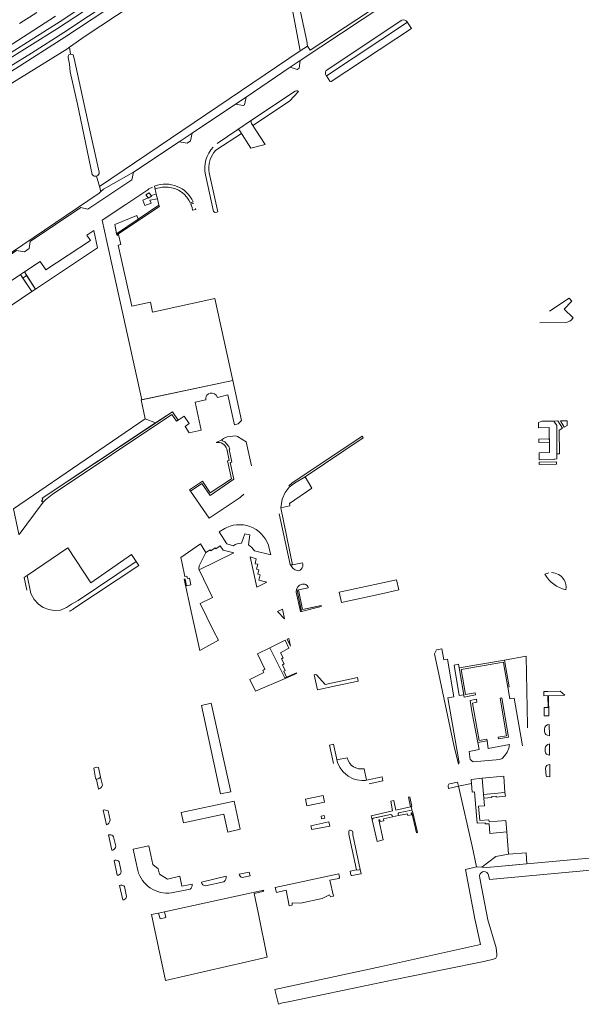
# Model space of a CAD drawing. Header units: metres. Extents: x 209813 to 223847, y 571801 to 587119.
# Tile 392 of 656: x 220692 to 220966, y 577156 to 577635. Entities that reach past the tile are written whole.
import ezdxf

# ---------------------------------------------------------------- set-up
doc = ezdxf.new("R2010")
doc.units = ezdxf.units.M
for name, color, linetype, lineweight in [('B-RO-GR-BEPLANTING_CULTUUR_BOSPLANTSOEN-GV', 8, 'Continuous', 0), ('B-RO-GR-BEPLANTING_CULTUUR_ROOS-GV', 8, 'Continuous', 0), ('B-RO-GR-BEPLANTING_CULTUUR_VASTE PLANTENVAK-GV', 8, 'Continuous', 0), ('B-RO-GR-GRAS-GV', 8, 'Continuous', 0), ('B-RO-GR-GROENVOORZIENING-GV', 8, 'Continuous', 0), ('B-RO-GR-HAAG-GV', 8, 'Continuous', 0), ('B-RO-OG-TERREIN_CULTUURSCHEIDING-GV', 8, 'Continuous', 0), ('B-RO-OG-WEG-GV', 8, 'Continuous', 0), ('B-RO-VH-VERHARDING_HALFVERHARDING-GV', 8, 'Continuous', 0), ('B-RO-VH-VERHARDING_HALFVERHARDING_GRIND-GV', 8, 'Continuous', 0), ('B-RO-VH-VERHARDING_OPEN-GV', 8, 'Continuous', 0), ('B-RO-VH-VERHARDING_PUIN-GV', 8, 'Continuous', 0), ('B-RO-VH-VERHARDING_STRAATBAKSTEEN-GV', 8, 'Continuous', 0), ('B-RO-VH-VERHARDING_TEGEL-GV', 8, 'Continuous', 0)]:
    doc.layers.add(name, color=color, linetype=linetype, lineweight=lineweight)

msp = doc.modelspace()

# ---------------------------------------------------------------- linework, layer by layer
at = {"layer": 'B-RO-GR-BEPLANTING_CULTUUR_BOSPLANTSOEN-GV', "flags": 128}
for points in [[(220988.909, 577231.682), (220988.971, 577228.641), (220919.678, 577222.357), (220914.579, 577222.591), (220909.13, 577221.312), (220913.724, 577197.309), (220916.501, 577184.835), (220868.347, 577174.111), (220816.288, 577162.839), (220818.03, 577155.62), (220819.395, 577156.155), (220823.632, 577156.953), (220839.164, 577160.222), (220850.05, 577162.434), (220864.848, 577165.646), (220874.08, 577167.472), (220898.868, 577172.556), (220918.12, 577176.554), (220922.791, 577177.57), (220924.041, 577178.174), (220924.406, 577179.11), (220924.468, 577180.129)], [(220920.464, 577218.562), (220920.871, 577216.394), (220989.356, 577222.693), (220992.283, 577222.936), (220992.01, 577231.857)], [(220924.468, 577180.129), (220924.082, 577183.148), (220920.154, 577196.724), (220916.238, 577217.119), (220916.017, 577218.423)]]:
    msp.add_lwpolyline(points, dxfattribs=at)
at = {"layer": 'B-RO-GR-BEPLANTING_CULTUUR_BOSPLANTSOEN-GV'}
msp.add_lwpolyline([(220916.017, 577218.423, -0.8115597), (220920.464, 577218.562)], format="xyb", dxfattribs=at)
at = {"layer": 'B-RO-GR-BEPLANTING_CULTUUR_ROOS-GV', "flags": 128}
msp.add_lwpolyline([(220754.535, 577548.585), (220752.022, 577547.453), (220752.953, 577544.882), (220756.059, 577546.006), (220755.368, 577547.524), (220759.103, 577548.026), (220758.558, 577550.416), (220755.992, 577549.69), (220756.153, 577549.44), (220754.663, 577548.407)], close=True, dxfattribs=at)
at = {"layer": 'B-RO-GR-BEPLANTING_CULTUUR_VASTE PLANTENVAK-GV', "flags": 128}
for points in [[(220945.111, 577420.87), (220952.442, 577421.038), (220952.45, 577421.307), (220953.744, 577421.366), (220953.687, 577437.589), (220952.215, 577439.813), (220946.463, 577439.706), (220944.735, 577439.058), (220944.787, 577436.528), (220950.01, 577436.597), (220950.19, 577424.418), (220945.04, 577424.318)], [(220824.965, 577369.714), (220823.916, 577369.714), (220824.529, 577368.732), (220825.204, 577368.031), (220826.157, 577367.392), (220827.204, 577366.924), (220827.96, 577366.883), (220828.594, 577367.079), (220829.212, 577367.594), (220829.675, 577368.252), (220829.968, 577369.002), (220829.968, 577370.02), (220829.866, 577370.794)]]:
    msp.add_lwpolyline(points, close=True, dxfattribs=at)
at = {"layer": 'B-RO-GR-BEPLANTING_CULTUUR_VASTE PLANTENVAK-GV'}
msp.add_lwpolyline([(220836.562, 577316.083, 0.2808523), (220835.462, 577316.144)], format="xyb", dxfattribs=at)
at = {"layer": 'B-RO-GR-BEPLANTING_CULTUUR_VASTE PLANTENVAK-GV', "flags": 128}
msp.add_lwpolyline([(220835.462, 577316.144), (220837.034, 577308.915), (220846.086, 577310.873), (220856.886, 577313.133), (220856.545, 577314.818), (220840.877, 577311.431), (220836.562, 577316.083)], dxfattribs=at)
at = {"layer": 'B-RO-GR-GRAS-GV', "flags": 128}
for points in [[(220815.824, 577688.184), (220814.909, 577688.084), (220813.408, 577687.627), (220811.507, 577686.571), (220791.62, 577673.19), (220790.586, 577672.714), (220786.512, 577669.689), (220772.585, 577660.161), (220760.848, 577652.331), (220760.361, 577652.134), (220760.852, 577649.135), (220759.997, 577648.457), (220760.913, 577646.375), (220761.704, 577643.927), (220759.467, 577642.991), (220757.96, 577647.108), (220756.182, 577646.261), (220754.554, 577647.881), (220754.437, 577647.638), (220723.926, 577627.324), (220716.318, 577622.033)], [(220729.482, 577559.203), (220730.952, 577554.031), (220828.657, 577620.288), (220823.575, 577647.133), (220814.824, 577683.869), (220815.857, 577684.323), (220816.298, 577684.374)], [(220827.039, 577647.668), (220831.849, 577624.857), (220832.307, 577622.489), (220833.521, 577620.558), (220867.566, 577642.951)], [(220716.318, 577622.033), (220714.926, 577621.065), (220692.373, 577607.112), (220664.919, 577590.335)], [(220727.341, 577559.983), (220720.113, 577594.243), (220716.551, 577609.901), (220716.19, 577613.763), (220715.642, 577616.977), (220715.668, 577617.523), (220715.789, 577617.88), (220716.019, 577618.186), (220716.442, 577618.404), (220716.836, 577618.509)], [(220716.318, 577622.033), (220716.836, 577618.509), (220716.995, 577618.551), (220717.544, 577618.491), (220718.037, 577618.235), (220718.539, 577616.435), (220724.997, 577586.635), (220730.721, 577561.063)], [(220672.191, 577511.379), (220730.715, 577550.922), (220731.615, 577551.697), (220730.952, 577554.031)]]:
    msp.add_lwpolyline(points, dxfattribs=at)
at = {"layer": 'B-RO-GR-GRAS-GV'}
msp.add_arc((220728.898, 577560.928), 1.821, 211.26026, 6.69299, dxfattribs=at)
at = {"layer": 'B-RO-GR-GROENVOORZIENING-GV', "flags": 128}
for points in [[(220413.25, 577441.624), (220413.904, 577442.081), (220441.161, 577460.398), (220477.505, 577485.284), (220513.384, 577509.467), (220550.807, 577534.973), (220586.128, 577558.716), (220619.321, 577580.485), (220651.674, 577600.877), (220680.348, 577618.467), (220709.52, 577637.097)], [(220700.279, 577638.958), (220691.868, 577633.545)], [(220804.893, 577418.007), (220802.337, 577429.752), (220798.184, 577432.36), (220797.349, 577432.685), (220793.055, 577432.053), (220791.32, 577431.343), (220790.522, 577430.74), (220790.802, 577430.192), (220791.906, 577429.612), (220793.828, 577427.474), (220794.376, 577426.076), (220794.062, 577426.007), (220795.404, 577419.851), (220794.624, 577419.664), (220796.404, 577411.49), (220784.833, 577403.538), (220780.786, 577409.411), (220775.267, 577405.607), (220784.29, 577392.437), (220798.944, 577402.294)], [(220823.916, 577369.714), (220824.965, 577369.714), (220819.27, 577397.461), (220819.909, 577401.796), (220821.377, 577405), (220823.365, 577407.667), (220825.952, 577409.545), (220831.015, 577412.615), (220859.385, 577431.629), (220858.841, 577432.455), (220824.641, 577409.48), (220823.197, 577408.331)], [(220818.407, 577394.558), (220823.755, 577369.971), (220823.916, 577369.714)], [(220826.684, 577356.507), (220828.759, 577346.964), (220829.293, 577347.091), (220827.191, 577357.341), (220832.552, 577358.525), (220832.488, 577358.819)], [(220829.293, 577347.091), (220838.951, 577349.388), (220838.816, 577349.956), (220829.815, 577347.923), (220827.827, 577357.52)], [(220821.17, 577314.631), (220813.913, 577329.338), (220807.845, 577326.344), (220811.498, 577318.866), (220810.434, 577318.346), (220810.952, 577317.284), (220804.114, 577313.947), (220806.967, 577308.199), (220821.298, 577314.372)], [(220939.407, 577291.506), (220938.711, 577325.211), (220928.143, 577323.373), (220930.537, 577310.289), (220929.779, 577310.137), (220930.842, 577304.465), (220932.843, 577304.84), (220936.945, 577281.549)], [(220939.432, 577290.278), (220939.407, 577291.506)]]:
    msp.add_lwpolyline(points, dxfattribs=at)
for points in [[(220739.182, 577531.096), (220749.714, 577538.205), (220749.024, 577539.917), (220738.361, 577535.628)], [(220796.144, 577440.114), (220796.601, 577437.969), (220798.478, 577438.395), (220800.073, 577440.159), (220795.839, 577459.638), (220751.261, 577450.081), (220753.137, 577440.926), (220758.22, 577438.882), (220766.397, 577444.301), (220769.229, 577440.254), (220772.134, 577442.198), (220774.532, 577438.616), (220772.639, 577437.18), (220774.595, 577434.12), (220780.472, 577435.372), (220777.553, 577449.072), (220782.656, 577450.085), (220782.656, 577451.095), (220782.8, 577451.721), (220783.257, 577452.381), (220783.933, 577453.093), (220784.807, 577453.418), (220785.808, 577453.472), (220786.902, 577453.12), (220787.719, 577452.381), (220788.332, 577451.321), (220793.483, 577452.615)], [(220905.782, 577272.565), (220906.026, 577272.908), (220906.114, 577273.367), (220906.036, 577274.198), (220900.609, 577304.94), (220903.602, 577305.468), (220900.482, 577323.726), (220898.686, 577323.432), (220897.729, 577328.858), (220895.159, 577328.356), (220894.168, 577326.384), (220896.233, 577316.532), (220903.594, 577281.873)], [(220908.392, 577306.45), (220906.14, 577319.505), (220905.774, 577321.314), (220903.641, 577320.883), (220906.149, 577306.07)], [(220821.982, 577315), (220821.17, 577314.631), (220821.298, 577314.372), (220826.868, 577316.864), (220826.798, 577317.185)], [(220947.523, 577300.32), (220947.603, 577296.201), (220949.855, 577296.201), (220949.628, 577305.975), (220949.276, 577305.964), (220949.405, 577300.32)], [(220919.758, 577283.962), (220915.255, 577283.22), (220915.874, 577279.74), (220911.006, 577278.829), (220911.484, 577274.976), (220912.973, 577273.716), (220925.919, 577274.895), (220927.08, 577275.423), (220928.396, 577276.808), (220929.507, 577278.433), (220930.327, 577280.468), (220930.618, 577282.161), (220920.243, 577280.28)], [(220917.129, 577222.474), (220919.678, 577222.357), (220939.101, 577224.118), (220938.76, 577229.42), (220930.136, 577228.772), (220924.003, 577227.651)]]:
    msp.add_lwpolyline(points, close=True, dxfattribs=at)
at = {"layer": 'B-RO-GR-GROENVOORZIENING-GV'}
for points in [[(220798.944, 577402.294, 0.050341), (220801.204, 577404.246)], [(220829.611, 577360.292, 0.3763546), (220826.68, 577356.527)], [(220832.488, 577358.819, 0.4312859), (220829.611, 577360.292)]]:
    msp.add_lwpolyline(points, format="xyb", dxfattribs=at)
at = {"layer": 'B-RO-GR-HAAG-GV', "flags": 128}
for points in [[(220824.965, 577369.714), (220819.27, 577397.461), (220819.909, 577401.796), (220821.377, 577405), (220823.365, 577407.667), (220825.952, 577409.545), (220831.015, 577412.615), (220859.385, 577431.629), (220858.841, 577432.455), (220824.641, 577409.48), (220823.197, 577408.331)], [(220818.407, 577394.558), (220823.755, 577369.971), (220823.916, 577369.714), (220824.965, 577369.714)]]:
    msp.add_lwpolyline(points, dxfattribs=at)
msp.add_lwpolyline([(220834.644, 577349.014), (220829.815, 577347.923), (220827.827, 577357.52), (220827.191, 577357.341), (220829.293, 577347.091), (220838.951, 577349.388), (220838.816, 577349.956)], close=True, dxfattribs=at)
at = {"layer": 'B-RO-OG-TERREIN_CULTUURSCHEIDING-GV', "flags": 128}
for points in [[(220732.169, 577537.676), (220734.508, 577527.34), (220751.585, 577450.152), (220795.839, 577459.638), (220787.156, 577499.593), (220756.784, 577492.801), (220755.722, 577497.817), (220746.577, 577495.811), (220740.046, 577525.577), (220741.28, 577525.85), (220740.193, 577530.757), (220739.461, 577530.269), (220739.284, 577530.535), (220738.361, 577535.628), (220749.024, 577539.917), (220749.714, 577538.205), (220759.799, 577544.976), (220759.103, 577548.026), (220755.368, 577547.524), (220756.059, 577546.006), (220752.953, 577544.882), (220752.022, 577547.453), (220754.535, 577548.585), (220753.502, 577550.017), (220755.116, 577551.054), (220755.992, 577549.69), (220758.558, 577550.416), (220757.685, 577554.271)], [(220754.457, 577552.548), (220743.725, 577545.367), (220732.169, 577537.676)], [(220776.001, 577214.224), (220771.024, 577213.242), (220769.985, 577217.984), (220763.973, 577216.668), (220760.174, 577219.062), (220759.396, 577221.695), (220756.86, 577223.77), (220754.932, 577232.783), (220747.278, 577231.146), (220749.523, 577220.822)], [(220800.43, 577217.354), (220804.271, 577218.208), (220803.817, 577220.08), (220798.943, 577219.057)], [(220792.636, 577218.018), (220780.595, 577215.163)], [(220782.594, 577213.405), (220791.486, 577215.366)], [(220766.034, 577209.862), (220774.998, 577211.752)]]:
    msp.add_lwpolyline(points, dxfattribs=at)
at = {"layer": 'B-RO-OG-TERREIN_CULTUURSCHEIDING-GV'}
for points in [[(220756.635, 577553.82, 0.0384711), (220754.457, 577552.548)], [(220749.523, 577220.822, 0.3719087), (220766.034, 577209.862)], [(220780.595, 577215.163, 0.4101702), (220782.594, 577213.405)], [(220791.486, 577215.366, 0.2776427), (220792.636, 577218.018)], [(220798.943, 577219.057, 0.2219027), (220800.43, 577217.354)], [(220774.998, 577211.752, 0.326254), (220776.001, 577214.224)]]:
    msp.add_lwpolyline(points, format="xyb", dxfattribs=at)
at = {"layer": 'B-RO-OG-TERREIN_CULTUURSCHEIDING-GV', "flags": 128}
for points in [[(220691.709, 577384.478), (220703.494, 577400.258), (220702.616, 577400.836), (220703.236, 577401.728), (220702.909, 577402.223), (220758.22, 577438.882), (220753.137, 577440.926), (220688.912, 577397.077), (220691.536, 577384.656)], [(220823.647, 577398.452), (220823.386, 577399.614), (220834.367, 577407.187), (220831.015, 577412.615), (220825.952, 577409.545), (220823.365, 577407.667), (220821.377, 577405), (220819.909, 577401.796), (220819.27, 577397.461)], [(220748.698, 577371.453), (220746.46, 577374.83), (220726.656, 577360.959), (220715.394, 577378.007), (220695.7, 577364.613), (220697.394, 577355.714), (220699.039, 577352.881), (220701.172, 577350.584), (220703.459, 577349.025), (220706.247, 577347.92), (220708.877, 577347.442), (220711.854, 577347.731), (220714.835, 577348.899), (220717.193, 577350.552), (220720.485, 577352.458)], [(220770.95, 577371.178), (220772.468, 577364.007), (220773.448, 577364.215), (220773.719, 577363.058), (220774.712, 577363.266), (220775.388, 577360.038), (220773.236, 577359.586), (220772.559, 577362.814), (220772.209, 577362.732), (220775.86, 577345.502), (220779.698, 577327.959), (220788.796, 577333.06), (220786.45, 577337.607), (220779.986, 577350.933), (220785.989, 577353.85), (220779.452, 577367.332), (220779.32, 577367.806), (220779.502, 577369.223), (220782.688, 577375.753), (220780.133, 577379.911), (220770.495, 577373.329)], [(220848.757, 577351.382), (220868.314, 577355.552), (220876.713, 577357.524), (220875.539, 577362.527), (220847.665, 577356.436)], [(220780.513, 577301.224), (220789.903, 577258.151), (220794.793, 577259.206), (220785.328, 577302.391)], [(220905.836, 577261.834), (220912.376, 577232.67), (220914.579, 577222.591), (220917.129, 577222.474), (220924.003, 577227.651), (220930.136, 577228.772), (220929.319, 577239.601), (220921.088, 577238.922), (220920.705, 577243.565), (220918.863, 577243.479), (220918.839, 577244.004), (220914.95, 577243.824), (220913.517, 577259.113), (220912.519, 577259.037), (220912.197, 577263.247)], [(220917.31, 577265.761), (220917.993, 577257.772), (220928.432, 577258.819), (220927.883, 577266.748)], [(220770.644, 577249.058), (220771.795, 577244.074), (220791.491, 577248.326), (220793.404, 577239.515), (220799.485, 577240.979), (220796.556, 577254.622)], [(220759.682, 577200.058), (220760.396, 577197.23), (220763.255, 577197.88), (220762.535, 577200.676)]]:
    msp.add_lwpolyline(points, close=True, dxfattribs=at)
at = {"layer": 'B-RO-OG-WEG-GV', "flags": 128}
for points in [[(220749.131, 577652.904), (220713.44, 577629.177), (220697.702, 577619.067), (220674.769, 577604.977), (220657.521, 577594.097), (220657.463, 577591.778), (220660.03, 577586.867), (220662.828, 577589.54), (220661.957, 577590.22), (220660.668, 577592.182), (220660.908, 577593.539), (220666.949, 577597.475), (220690.106, 577611.523), (220713.947, 577626.923), (220747.82, 577649.341)], [(220741.16, 577654.218), (220711.672, 577634.506), (220687.913, 577619.347)], [(220683.473, 577614.153), (220710.419, 577631.092), (220731.518, 577645.016)], [(220828.665, 577615.479), (220868.863, 577642.202), (220867.566, 577642.951), (220833.521, 577620.558), (220832.307, 577622.489), (220828.657, 577620.288), (220730.952, 577554.031), (220731.615, 577551.697), (220732.909, 577552.811), (220747.439, 577561.092), (220769.752, 577575.904), (220775.998, 577580.154), (220797.125, 577594.275), (220802.306, 577597.6), (220823.759, 577612.193)], [(220841.246, 577608.256), (220841.443, 577607.956), (220880.872, 577634.254)], [(220878.216, 577635.173), (220841.307, 577610.566)], [(220797.125, 577594.275), (220800.844, 577593.517), (220801.526, 577593.972), (220802.306, 577597.6)], [(220769.752, 577575.904), (220773.521, 577575.275), (220775.148, 577576.362), (220775.998, 577580.154)], [(220782.533, 577559.837), (220786.447, 577541.857), (220787.235, 577541.511), (220788.105, 577541.595), (220788.501, 577541.734), (220784.309, 577560.784), (220784.169, 577562.079), (220784.143, 577563.382), (220784.34, 577565.318), (220784.874, 577567.341), (220785.262, 577568.45), (220786.604, 577570.684), (220787.569, 577571.793), (220800.042, 577579.923), (220799.189, 577581.232)], [(220798.362, 577581.933), (220788.285, 577575.134)], [(220731.615, 577551.697), (220730.715, 577550.922), (220672.191, 577511.379), (220668.741, 577509.085), (220586.296, 577453.33), (220585.958, 577451.673), (220584.612, 577450.928), (220583.298, 577451.524), (220509.388, 577401.116), (220391.364, 577323.159), (220393.823, 577310.701), (220400.181, 577315.962), (220396.022, 577323.114), (220579.612, 577445.769), (220665.235, 577502.939), (220666.074, 577506.665), (220690.466, 577522.952), (220694.265, 577522.323), (220696.61, 577523.889), (220697.08, 577527.368), (220721.715, 577543.817), (220725.265, 577543.021), (220746.706, 577557.349), (220747.439, 577561.092)], [(220718.41, 577348.413), (220749.983, 577369.515), (220748.698, 577371.453), (220720.485, 577352.458), (220717.193, 577350.552), (220714.835, 577348.899), (220711.854, 577347.731), (220708.877, 577347.442), (220706.247, 577347.92), (220703.459, 577349.025), (220701.172, 577350.584), (220699.039, 577352.881), (220697.394, 577355.714), (220695.7, 577364.613), (220694.129, 577363.545)], [(220694.129, 577363.545), (220695.467, 577357.389)]]:
    msp.add_lwpolyline(points, dxfattribs=at)
at = {"layer": 'B-RO-OG-WEG-GV'}
for points in [[(220880.872, 577634.254, 0.3000882), (220878.297, 577635.205)], [(220841.307, 577610.566, 0.3008618), (220841.246, 577608.256)], [(220786.271, 577573.332, 0.2454167), (220782.533, 577559.837)], [(220716.074, 577347.138, 0.0440532), (220718.41, 577348.413)]]:
    msp.add_lwpolyline(points, format="xyb", dxfattribs=at)
at = {"layer": 'B-RO-OG-WEG-GV', "flags": 128}
for points in [[(220823.759, 577612.193), (220827.218, 577611.124), (220828.175, 577611.763), (220828.665, 577615.479)], [(220804.998, 577586.388), (220804.756, 577586.018), (220804.71, 577585.648), (220804.797, 577585.249), (220804.95, 577584.868), (220805.632, 577583.821), (220823.472, 577595.608), (220827.874, 577600.407), (220827.369, 577600.657), (220826.867, 577600.704), (220826.233, 577600.6)], [(220729.363, 577265.182), (220730.49, 577265.597), (220731.442, 577266.322), (220730.416, 577271.028), (220729.507, 577271.138), (220728.726, 577270.972), (220728.069, 577270.618), (220728.914, 577265.788)]]:
    msp.add_lwpolyline(points, close=True, dxfattribs=at)
at = {"layer": 'B-RO-VH-VERHARDING_HALFVERHARDING-GV', "flags": 128}
msp.add_lwpolyline([(220807.256, 577372.664), (220804.272, 577373.594), (220807.52, 577358.815), (220812.364, 577361.321), (220808.466, 577362.324), (220809.119, 577364.85), (220807.949, 577365.164), (220808.526, 577367.26), (220807.316, 577367.605), (220807.948, 577370.01), (220806.682, 577370.281)], close=True, dxfattribs=at)
at = {"layer": 'B-RO-VH-VERHARDING_HALFVERHARDING-GV'}
for points in [[(220949.832, 577365.86, 0.079877), (220947.895, 577365.183)], [(220947.895, 577365.183, 0.219575), (220958.096, 577357.645)], [(220957.06, 577362.627, 0.2590599), (220951.118, 577365.959)], [(220958.096, 577357.645, 0.2112532), (220957.095, 577362.574)], [(220847.419, 577216.908, 0.2379749), (220847.82, 577217.215)], [(220853.461, 577218.45, 0.2478838), (220853.901, 577218.315)]]:
    msp.add_lwpolyline(points, format="xyb", dxfattribs=at)
at = {"layer": 'B-RO-VH-VERHARDING_HALFVERHARDING-GV', "flags": 128}
for points in [[(220853.906, 577218.313), (220858.344, 577219.219), (220857.961, 577221.335), (220857.37, 577221.07), (220856.737, 577220.937), (220856.118, 577221.129), (220853.07, 577220.467)], [(220853.07, 577220.467), (220853.317, 577218.729), (220853.461, 577218.45)], [(220847.52, 577219.262), (220816.494, 577212.525), (220817.117, 577210.167), (220821.822, 577211.183), (220823.36, 577203.659), (220824.737, 577203.935), (220824.789, 577205.012), (220828.819, 577204.852), (220839.417, 577207.104), (220843.003, 577208.984), (220843.501, 577208.026), (220844.86, 577208.345), (220843.151, 577216.053), (220847.419, 577216.908)], [(220847.82, 577217.215), (220847.878, 577217.431), (220847.867, 577217.587), (220847.52, 577219.262)]]:
    msp.add_lwpolyline(points, dxfattribs=at)
at = {"layer": 'B-RO-VH-VERHARDING_HALFVERHARDING_GRIND-GV', "flags": 128}
for points in [[(220880.872, 577634.254), (220841.443, 577607.956), (220843.118, 577605.399)], [(220843.834, 577605.23), (220882.925, 577631.1), (220881.027, 577634.014)], [(220757.685, 577554.271), (220758.013, 577552.806), (220759.112, 577553.248), (220760.086, 577553.536), (220761.345, 577553.738), (220764.359, 577553.74), (220767.587, 577553.061), (220769.31, 577552.293), (220770.645, 577551.449), (220772.117, 577550.292), (220773.417, 577548.944), (220774.462, 577547.486), (220775.222, 577546), (220776.586, 577546.576)], [(220776.819, 577546.041), (220775.44, 577545.478), (220775.962, 577543.86), (220776.264, 577542.513), (220777.748, 577542.872), (220777.622, 577543.45)], [(220945.472, 577487.688), (220958.302, 577487.906), (220959.184, 577488.148), (220959.975, 577488.51), (220960.723, 577489.019), (220961.715, 577490.057), (220957.27, 577494.323), (220960.834, 577498.054)], [(220960.834, 577498.054), (220961.032, 577498.261), (220959.681, 577499.62), (220950.139, 577493.29)], [(220792.91, 577388.027), (220791.915, 577387.537), (220789.205, 577385.811), (220792.995, 577379.943), (220796.095, 577379.096)], [(220799.989, 577380.323), (220801.7, 577384.903), (220804.191, 577384.35), (220803.413, 577379.5)], [(220806.352, 577376.586), (220814.287, 577374.616), (220813.62, 577377.68)], [(220947.726, 577289.755), (220947.753, 577288.356), (220947.981, 577287.619), (220948.383, 577287.109), (220949.012, 577286.754), (220950.083, 577286.516), (220949.954, 577292.005)], [(220851.981, 577266.799), (220849.603, 577268.825), (220848.03, 577270.926), (220846.841, 577273.512), (220844.851, 577282.333), (220842.904, 577281.925), (220844.923, 577272.958)], [(220950.193, 577277.065), (220950.178, 577282.506)], [(220947.964, 577280.218), (220947.985, 577278.849)], [(220851.511, 577275.722), (220846.532, 577274.719)], [(220948.445, 577266.937), (220948.677, 577266.698), (220949.003, 577266.613), (220950.369, 577266.495), (220950.216, 577272.52)], [(220851.981, 577266.799), (220854.53, 577265.492), (220856.223, 577264.978), (220858.729, 577264.653), (220860.429, 577264.712), (220860.975, 577264.81), (220859.871, 577270.431)], [(220948.211, 577270.532), (220948.445, 577266.937)], [(220732.312, 577262.329), (220731.442, 577266.322), (220730.49, 577265.597), (220729.363, 577265.182), (220730.406, 577260.465)], [(220862.347, 577263.111), (220869.004, 577264.56), (220868.575, 577266.433), (220860.975, 577264.81)], [(220900.749, 577261.924), (220900.979, 577260.844), (220905.836, 577261.834), (220905.344, 577263.941), (220901.397, 577263.085)], [(220732.664, 577250.257), (220734.266, 577243.014)], [(220736.023, 577245.308), (220735.029, 577249.868)], [(220876.353, 577248.271), (220876.49, 577247.542), (220880.868, 577248.496), (220881.07, 577247.568), (220882.876, 577247.975), (220882.701, 577248.888), (220883.092, 577248.978), (220885.304, 577239.159), (220885.779, 577239.263), (220883.382, 577249.766)], [(220882.829, 577250.21), (220876.735, 577248.85)], [(220863.764, 577245.462), (220866.125, 577234.991), (220869.16, 577235.689), (220867.051, 577245.484), (220867.459, 577245.58), (220867.676, 577244.655), (220869.466, 577245.054), (220869.287, 577245.972), (220873.639, 577246.921), (220873.494, 577247.558)], [(220866.771, 577246.749), (220864.165, 577246.256)], [(220872.638, 577248.096), (220866.771, 577246.749)], [(220852.702, 577236.939), (220856.118, 577221.129), (220856.737, 577220.937), (220857.37, 577221.07), (220857.961, 577221.335), (220854.333, 577238.235), (220854.234, 577239.57)], [(220853.156, 577240.417), (220852.813, 577240.392)], [(220735.924, 577238.254), (220735.311, 577238.223), (220736.947, 577230.716), (220737.362, 577230.796)], [(220738.765, 577232.728), (220737.778, 577237.254)], [(220738.435, 577225.874), (220738.063, 577225.714), (220739.565, 577218.537), (220740.12, 577218.592)], [(220741.482, 577220.262), (220740.443, 577225.027)], [(220741.192, 577213.647), (220740.632, 577213.588)], [(220740.632, 577213.588), (220742.233, 577206.458), (220742.707, 577206.59)], [(220744.111, 577208.201), (220743.062, 577213.011)], [(220810.934, 577211.245), (220804.95, 577209.861), (220762.535, 577200.676), (220763.255, 577197.88), (220760.396, 577197.23), (220759.682, 577200.058), (220756.298, 577199.326), (220763.062, 577167.163), (220812.565, 577178.527), (220808.177, 577200.401), (220806.316, 577209.635), (220810.54, 577210.617)]]:
    msp.add_lwpolyline(points, dxfattribs=at)
at = {"layer": 'B-RO-VH-VERHARDING_HALFVERHARDING_GRIND-GV'}
for points in [[(220881.027, 577634.014, 0.0281777), (220880.872, 577634.254)], [(220843.118, 577605.399, 0.2756095), (220843.834, 577605.23)], [(220776.586, 577546.576, 0.3957128), (220757.685, 577554.271)], [(220813.62, 577377.68, 0.47227), (220792.91, 577388.027)], [(220796.095, 577379.096, -0.1333161), (220799.989, 577380.323)], [(220803.413, 577379.5, -0.0992657), (220806.352, 577376.586)], [(220949.954, 577292.005, 0.405103), (220947.726, 577289.755)], [(220950.178, 577282.506, 0.3892034), (220947.964, 577280.218)], [(220947.985, 577278.849, 0.4018467), (220950.193, 577277.065)], [(220859.871, 577270.431, -0.4052099), (220851.511, 577275.722)], [(220950.216, 577272.52, 0.3869176), (220948.211, 577270.532)], [(220901.397, 577263.085, 0.3666438), (220900.749, 577261.924)], [(220730.406, 577260.465, 0.2620491), (220732.312, 577262.329)], [(220735.029, 577249.868, 0.1785491), (220732.664, 577250.257)], [(220873.494, 577247.558, 0.4132932), (220872.638, 577248.096)], [(220883.153, 577250.048, 0.1061831), (220882.829, 577250.21)], [(220734.266, 577243.014, 0.2725964), (220736.023, 577245.308)], [(220852.813, 577240.392, 0.3051775), (220852.293, 577239.982)], [(220852.293, 577239.982, 0.0523218), (220852.702, 577236.939)], [(220854.234, 577239.57, 0.3361876), (220853.156, 577240.417)], [(220737.778, 577237.254, 0.2455804), (220735.924, 577238.254)], [(220737.362, 577230.796, 0.2911999), (220738.765, 577232.728)], [(220740.443, 577225.027, 0.2890197), (220738.435, 577225.874)], [(220740.12, 577218.592, 0.3012255), (220741.482, 577220.262)], [(220743.062, 577213.011, 0.2734491), (220741.192, 577213.647)], [(220810.54, 577210.617, 0.3891929), (220810.934, 577211.245)], [(220742.707, 577206.59, 0.2874155), (220744.111, 577208.201)]]:
    msp.add_lwpolyline(points, format="xyb", dxfattribs=at)
at = {"layer": 'B-RO-VH-VERHARDING_HALFVERHARDING_GRIND-GV', "flags": 128}
for points in [[(220754.535, 577548.585), (220754.663, 577548.407), (220756.153, 577549.44), (220755.116, 577551.054), (220753.502, 577550.017)], [(220749.714, 577538.205), (220739.182, 577531.096), (220739.284, 577530.535), (220760.128, 577544.423), (220759.799, 577544.976)], [(220729.893, 577524.217), (220728.108, 577532.594), (220724.72, 577530.336), (220726.448, 577527.859), (220704.77, 577513.443), (220701.977, 577517.58), (220694.309, 577512.462), (220699.77, 577504.111)], [(220684.959, 577506.221), (220687.631, 577502.031), (220676.913, 577494.85), (220678.061, 577489.621), (220697.927, 577502.881), (220692.466, 577511.232)], [(220955.038, 577423.867), (220954.84, 577435.332), (220956.486, 577436.32), (220954.169, 577439.849), (220952.215, 577439.813), (220953.687, 577437.589), (220953.735, 577423.867)], [(220957.327, 577436.825), (220958.786, 577437.701), (220958.742, 577439.967), (220955.426, 577439.845)], [(220944.9, 577431.067), (220944.934, 577429.433), (220950.114, 577429.572), (220950.09, 577431.182)], [(220945.159, 577418.575), (220953.501, 577418.774), (220953.501, 577419.916), (220945.135, 577419.751)], [(220796.299, 577375.607), (220791.077, 577376.935), (220789.693, 577378.995), (220787.62, 577377.572), (220787.183, 577378.046), (220785.111, 577376.638), (220784.744, 577377.143), (220782.688, 577375.753), (220779.502, 577369.223), (220779.32, 577367.806), (220779.452, 577367.332)], [(220820.355, 577346.766), (220820.06, 577348.117), (220817.595, 577346.948), (220821.092, 577343.384)], [(220821.17, 577314.631), (220821.982, 577315), (220820.704, 577317.893), (220821.281, 577318.281), (220819.971, 577320.999), (220820.82, 577321.442), (220819.49, 577323.989), (220820.337, 577324.432), (220819.024, 577326.946), (220823.18, 577329.116), (220821.276, 577332.972), (220813.913, 577329.338)], [(220822.318, 577333.486), (220823.978, 577330.131), (220823.157, 577333.9)], [(220928.048, 577320.026), (220929.779, 577310.137), (220930.537, 577310.289), (220928.143, 577323.373), (220906.14, 577319.505), (220908.59, 577305.3), (220914.127, 577306.426), (220913.962, 577307.372), (220909.235, 577306.55), (220907.114, 577318.76), (220927.645, 577322.326)], [(220949.274, 577308.036), (220947.373, 577307.984), (220947.414, 577305.905), (220957.536, 577306.224), (220955.401, 577308.205)], [(220919.625, 577284.784), (220915.853, 577284.126), (220912.663, 577302.419), (220914.76, 577302.784), (220914.507, 577304.237), (220911.436, 577303.714), (220912.326, 577298.374), (220915.255, 577283.22), (220919.758, 577283.962)], [(220926.073, 577304.768), (220929.264, 577286.464), (220925.17, 577285.75), (220925.27, 577284.926), (220930.215, 577285.85), (220926.882, 577304.921)]]:
    msp.add_lwpolyline(points, close=True, dxfattribs=at)
at = {"layer": 'B-RO-VH-VERHARDING_OPEN-GV', "flags": 128}
for points in [[(220695.396, 577510.8), (220693.597, 577509.503), (220697.927, 577502.881), (220699.77, 577504.111)], [(220768.419, 577439.712), (220769.229, 577440.254), (220766.397, 577444.301), (220702.909, 577402.223), (220703.236, 577401.728), (220702.616, 577400.836), (220703.494, 577400.258), (220704.508, 577401.51), (220707.743, 577404.012), (220766.198, 577443.04)]]:
    msp.add_lwpolyline(points, close=True, dxfattribs=at)
msp.add_lwpolyline([(220792.879, 577426.204), (220794.089, 577420.657), (220793.308, 577420.486), (220795.22, 577411.725), (220784.827, 577404.791), (220781.021, 577410.495), (220774.774, 577406.327), (220775.267, 577405.607), (220780.786, 577409.411), (220784.833, 577403.538), (220796.404, 577411.49), (220794.624, 577419.664), (220795.404, 577419.851), (220794.062, 577426.007), (220794.376, 577426.076), (220793.828, 577427.474), (220791.906, 577429.612), (220790.802, 577430.192), (220790.522, 577430.74), (220787.763, 577429.301)], dxfattribs=at)
at = {"layer": 'B-RO-VH-VERHARDING_OPEN-GV'}
msp.add_lwpolyline([(220787.763, 577429.301, -0.3989851), (220792.879, 577426.204)], format="xyb", dxfattribs=at)
at = {"layer": 'B-RO-VH-VERHARDING_PUIN-GV', "flags": 128}
for points in [[(220840.521, 577254.192), (220839.846, 577257.293), (220831.233, 577255.511), (220831.937, 577252.394)], [(220842.634, 577244.494), (220833.895, 577242.616), (220834.306, 577240.719), (220843.076, 577242.486)], [(220840.394, 577247.664), (220838.838, 577247.288), (220839.117, 577245.996), (220840.684, 577246.341)]]:
    msp.add_lwpolyline(points, close=True, dxfattribs=at)
at = {"layer": 'B-RO-VH-VERHARDING_STRAATBAKSTEEN-GV', "flags": 128}
for points in [[(220811.679, 577574.535), (220804.95, 577584.868), (220804.797, 577585.249), (220804.71, 577585.648), (220804.756, 577586.018), (220804.998, 577586.388), (220798.362, 577581.933)], [(220799.189, 577581.232), (220804.676, 577572.811), (220811.679, 577574.535)], [(220917.993, 577257.772), (220917.31, 577265.761), (220912.044, 577265.239), (220912.519, 577259.037), (220913.517, 577259.113), (220914.95, 577243.824), (220918.839, 577244.004), (220918.863, 577243.479), (220920.705, 577243.565), (220921.088, 577238.922), (220929.319, 577239.601), (220928.892, 577245.263), (220920.666, 577244.563), (220920.579, 577245.586), (220916.192, 577245.211), (220915.601, 577252.143), (220918.51, 577252.391), (220918.192, 577256.121)], [(220882.438, 577251.817), (220875.192, 577250.286), (220874.225, 577254.939), (220872.752, 577254.614), (220873.706, 577249.973), (220863.303, 577247.508), (220863.764, 577245.462)], [(220873.494, 577247.558), (220873.639, 577246.921), (220876.49, 577247.542), (220876.353, 577248.271)], [(220883.153, 577250.048), (220882.713, 577251.875)], [(220864.165, 577246.256), (220872.638, 577248.096)]]:
    msp.add_lwpolyline(points, dxfattribs=at)
at = {"layer": 'B-RO-VH-VERHARDING_STRAATBAKSTEEN-GV'}
for points in [[(220798.362, 577581.933, -0.1796113), (220799.189, 577581.232)], [(220876.353, 577248.271, -0.4054571), (220876.735, 577248.85)], [(220863.764, 577245.462, -0.2493629), (220864.165, 577246.256)]]:
    msp.add_lwpolyline(points, format="xyb", dxfattribs=at)
at = {"layer": 'B-RO-VH-VERHARDING_STRAATBAKSTEEN-GV', "flags": 128}
for points in [[(220928.669, 577257.013), (220928.432, 577258.819), (220917.993, 577257.772), (220918.192, 577256.121), (220922.015, 577256.447), (220921.977, 577256.895), (220924.113, 577257.078), (220924.152, 577256.625)], [(220881.442, 577256.532), (220882.438, 577251.817), (220883.118, 577251.979), (220882.113, 577256.68)]]:
    msp.add_lwpolyline(points, close=True, dxfattribs=at)
at = {"layer": 'B-RO-VH-VERHARDING_TEGEL-GV', "flags": 128}
msp.add_lwpolyline([(220694.309, 577512.462), (220692.466, 577511.232), (220693.597, 577509.503), (220695.396, 577510.8)], close=True, dxfattribs=at)

doc.saveas('drawing.dxf')
